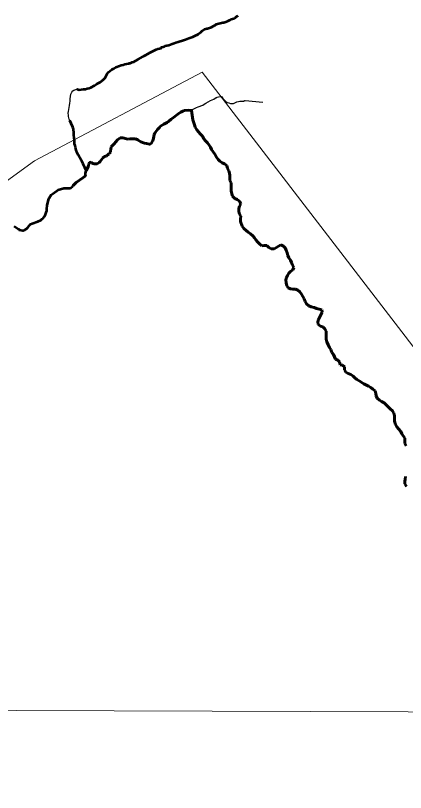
# Model space of a CAD drawing. Extents: x 553962 to 842807, y 8883888 to 9032388.
# Drawn here: x 804528 to 805628, y 9021030 to 9023225 of the extents above; entities that cross this region are included whole.
import ezdxf

# ---------------------------------------------------------------- set-up
doc = ezdxf.new("R2010")
doc.units = 0
doc.header["$LTSCALE"] = 160
doc.linetypes.add('LONG_DASH_SHORT_DASH', pattern=[9.9, 6, -1.2, 1.5, -1.2])
doc.layers.add('60', color=7, linetype='Continuous', lineweight=13)

msp = doc.modelspace()

# ---------------------------------------------------------------- linework, layer by layer
at = {"layer": '60', "lineweight": 53}
for points in [[(804701.1, 9023017.2), (804701.8, 9023017.1), (804707.8, 9023015.2), (804720.4, 9023016.9), (804725.5, 9023017.2), (804730.8, 9023018.5), (804736, 9023019.5), (804741.1, 9023021.4), (804751.4, 9023027.2), (804756.6, 9023030.7), (804761.7, 9023033.6), (804766.7, 9023036.8), (804771.2, 9023039.9), (804776.2, 9023044.3), (804780.9, 9023049.3), (804787.3, 9023059.9), (804787.3, 9023060.6), (804791.1, 9023065), (804795.8, 9023069), (804800.4, 9023072.2), (804806.1, 9023075.5), (804811.3, 9023078.8), (804821.7, 9023083.2), (804826.7, 9023084.6), (804831.8, 9023085.2), (804837, 9023087.1), (804842.1, 9023088.7), (804848.5, 9023089.7), (804850, 9023090.1), (804852.4, 9023090.4), (804857.6, 9023092.7), (804862.6, 9023094.5), (804873, 9023101), (804888.6, 9023108.8), (804893.6, 9023111.7), (804903.8, 9023118), (804908.2, 9023120.6), (804914.1, 9023123.5), (804919.3, 9023125.9), (804924.8, 9023129.2), (804929.6, 9023131), (804938.8, 9023133), (804939, 9023133.2), (804939.7, 9023134.3), (804941.6, 9023135.4), (804945.1, 9023136.2), (804947.4, 9023137.1), (804950.4, 9023139.1), (804955.4, 9023140.4), (804961.1, 9023141.2), (804965.7, 9023142.7), (804970.3, 9023144.5), (804976, 9023146.9), (804981, 9023148.7), (804987.2, 9023150.5), (805002.2, 9023155.3), (805007.5, 9023157.6), (805017.5, 9023161.4), (805028.8, 9023165), (805040.3, 9023170.2), (805042.1, 9023170.8), (805044.3, 9023172.8), (805051, 9023177.9), (805053.2, 9023180.2), (805055.4, 9023182), (805061.6, 9023186.5), (805065.4, 9023187.8), (805068, 9023188), (805070.2, 9023188.2), (805073.2, 9023188.9), (805075.9, 9023190.2), (805081.3, 9023192.3), (805082.8, 9023193.1), (805084.8, 9023194.7), (805087.1, 9023195.2), (805089.2, 9023196.6), (805091.2, 9023197.6), (805093.1, 9023199.2), (805095.7, 9023200.2), (805098.3, 9023201.4), (805113.5, 9023205.3), (805116.4, 9023205.7), (805121.6, 9023207), (805126.8, 9023209), (805131.6, 9023211.5), (805134.3, 9023213.1), (805136.8, 9023214.3), (805144.4, 9023216.3), (805144.9, 9023216.9), (805149, 9023219.5), (805151.1, 9023221.2), (805155.5, 9023223.8), (805156.9, 9023224.9)], [(804727.4, 9022787.5), (804723.6, 9022795.8), (804720.9, 9022801.1), (804718.9, 9022806.3), (804716.1, 9022811.4), (804713.7, 9022816.5), (804705.1, 9022831.6), (804702.6, 9022836.6), (804699.9, 9022844.9), (804697.9, 9022852.3), (804696.3, 9022857.4), (804695, 9022862.7), (804694.3, 9022872.7), (804694.2, 9022878.1), (804693, 9022888), (804692.9, 9022893.5), (804691.6, 9022903.5), (804689.8, 9022909.1), (804685.2, 9022919.7), (804681.1, 9022928.2)], [(804524.4, 9022629.8), (804535.6, 9022622.4), (804536.6, 9022621.3), (804537.8, 9022621.2), (804538.2, 9022620.1), (804538.6, 9022619.9), (804549, 9022617.5), (804549.7, 9022617.6), (804554.3, 9022619.7), (804559.1, 9022622.7), (804563.2, 9022626.3), (804570.4, 9022635.8), (804575.4, 9022637.7), (804580.7, 9022639.4), (804585.7, 9022641.3), (804590.9, 9022642.6), (804599.7, 9022647), (804603.7, 9022650.3), (804606.3, 9022652.9), (804609.9, 9022657.2), (804613.2, 9022663), (804615, 9022668), (804616.5, 9022672.8), (804616.6, 9022678.4), (804617.9, 9022688.5), (804621.7, 9022703.9), (804623.2, 9022709), (804626.2, 9022713.9), (804629.2, 9022718.1), (804634.1, 9022722.4), (804648.2, 9022732.9), (804664.8, 9022737.1), (804674.9, 9022737.1), (804682, 9022736.8), (804684.8, 9022737.7), (804689.2, 9022742), (804692.1, 9022746.1), (804695.4, 9022749.8), (804699.6, 9022753.4), (804709.3, 9022759.9), (804717.9, 9022766.2), (804724.5, 9022770.7), (804725.5, 9022773.7), (804726.1, 9022777.2), (804725.8, 9022778.4), (804727.3, 9022786.7), (804727.4, 9022787.5)]]:
    msp.add_lwpolyline(points, dxfattribs=at)
at = {"layer": '60'}
for points in [[(802447, 9019708.3), (804094.7, 9021658), (804178.2, 9022521.5), (804581.9, 9022814), (805055.1, 9023064.7), (805715.2, 9022205.2), (806111.1, 9021175.4), (807365.8, 9021783.4), (807811.3, 9021671.9), (808187.1, 9021100.9), (809649.7, 9020412.6), (810344.7, 9019680.4)], [(805025, 9022956.2), (805023.9, 9022956.5), (805015.7, 9022957.5), (805005.2, 9022956.6), (805000, 9022954.3), (804995.2, 9022951.9), (804990.3, 9022948.9), (804986.1, 9022946), (804974.3, 9022937.1), (804970.2, 9022934.3), (804967, 9022931.9), (804960.2, 9022925.6), (804956.1, 9022923), (804946.5, 9022917.8), (804942, 9022915), (804937.8, 9022912.1), (804934.5, 9022909), (804929, 9022903), (804923.4, 9022895.8), (804921.3, 9022892.3), (804919.5, 9022888.5), (804918.2, 9022883.6), (804916.3, 9022873.7), (804915.7, 9022872), (804910.9, 9022863.7), (804907.8, 9022861.3), (804906.3, 9022861.1), (804897.8, 9022863.1), (804892.4, 9022864), (804889.5, 9022865.4), (804882.2, 9022868.3), (804877.2, 9022870.5), (804873.1, 9022873.4), (804867.3, 9022876.2), (804852.2, 9022876.2), (804846.5, 9022875.9), (804841.4, 9022876.6), (804831.2, 9022879), (804823.8, 9022879), (804823, 9022878.9), (804816.2, 9022873.7), (804807, 9022862.2), (804802.8, 9022859), (804799.2, 9022855.3), (804798.3, 9022854.1), (804798.1, 9022853.7), (804798, 9022852.3), (804796.8, 9022850.5), (804795.9, 9022839.2), (804795, 9022837.7), (804793.9, 9022837.4), (804792.6, 9022834.1), (804790.3, 9022833), (804783.8, 9022827.4), (804779.7, 9022826.6), (804774.2, 9022822.2), (804773.7, 9022820.3), (804772.9, 9022819.8), (804767.4, 9022812.6), (804764.4, 9022809.9), (804758.4, 9022806.1), (804757.6, 9022805.9), (804749.2, 9022805.7), (804748.9, 9022805.8), (804748.3, 9022806.6), (804746.9, 9022806.7), (804744.8, 9022808), (804744.3, 9022808.8), (804742.5, 9022809.2), (804741.5, 9022810.3), (804736.8, 9022809.7), (804736.3, 9022807.9), (804735.3, 9022807), (804735.1, 9022806.7), (804734.3, 9022799.1), (804727.4, 9022787.5)], [(805230.2, 9022575), (805223.4, 9022574.5), (805216.3, 9022579.7), (805211, 9022585.2), (805206.5, 9022591.5), (805202.7, 9022597.2), (805198.1, 9022602.7), (805191.6, 9022608.5), (805184.8, 9022613), (805179.2, 9022617.2), (805172.4, 9022623.2), (805167.9, 9022629.5), (805162.8, 9022643.2), (805163.3, 9022651), (805164.3, 9022658.1), (805160, 9022663.6), (805158.2, 9022671.1), (805158.4, 9022679.4), (805160.4, 9022686.7), (805163.9, 9022693.2), (805160.3, 9022700.2), (805153.3, 9022704.7), (805146.8, 9022707.7), (805140.5, 9022714.5), (805138.2, 9022721.2), (805136.6, 9022729.8), (805136.6, 9022745.3), (805136.3, 9022752.1), (805133, 9022758.6), (805133, 9022772.7), (805132.4, 9022779.4), (805130.4, 9022786.5), (805126.8, 9022793), (805124.6, 9022801), (805117.5, 9022806.2), (805111.2, 9022809), (805105.2, 9022813), (805100.1, 9022818.2), (805095.3, 9022825), (805090.5, 9022833.7), (805081.4, 9022846.8), (805078.6, 9022853), (805074.8, 9022858.8), (805069.8, 9022864.8), (805064, 9022871), (805059.2, 9022877), (805056.2, 9022884.1), (805049.6, 9022890.3), (805039.5, 9022901.6), (805035, 9022909.1), (805033.2, 9022916.1), (805028.2, 9022930.2), (805025, 9022956.2)], [(804727.4, 9022787.5), (804727.3, 9022786.7), (804725.8, 9022778.4), (804726.1, 9022777.2), (804725.5, 9022773.7), (804724.5, 9022770.7), (804717.9, 9022766.2), (804709.3, 9022759.9), (804699.6, 9022753.4), (804695.4, 9022749.8), (804692.1, 9022746.1), (804689.2, 9022742), (804684.8, 9022737.7), (804682, 9022736.8), (804674.9, 9022737.1), (804664.8, 9022737.1), (804648.2, 9022732.9), (804634.1, 9022722.4), (804629.2, 9022718.1), (804626.2, 9022713.9), (804623.2, 9022709), (804621.7, 9022703.9), (804617.9, 9022688.5), (804616.6, 9022678.4), (804616.5, 9022672.8), (804615, 9022668), (804613.2, 9022663), (804609.9, 9022657.2), (804606.3, 9022652.9), (804603.7, 9022650.3), (804599.7, 9022647), (804590.9, 9022642.6), (804585.7, 9022641.3), (804580.7, 9022639.4), (804575.4, 9022637.7), (804570.4, 9022635.8), (804563.2, 9022626.3), (804559.1, 9022622.7), (804554.3, 9022619.7), (804549.7, 9022617.6), (804549, 9022617.5), (804538.6, 9022619.9), (804538.2, 9022620.1), (804537.8, 9022621.2), (804536.6, 9022621.3), (804535.6, 9022622.4), (804524.4, 9022629.8)], [(805325.1, 9022449.4), (805318.3, 9022451.4), (805310.8, 9022452.3), (805303.7, 9022452.6), (805297.7, 9022456), (805293.6, 9022461.6), (805291.6, 9022470.1), (805291.3, 9022477.9), (805293.3, 9022484.4), (805295.8, 9022490.9), (805299, 9022497), (805304.3, 9022502), (805310.3, 9022506.8), (805313.5, 9022513.1), (805310, 9022519.6), (805306.7, 9022526.9), (805304.2, 9022533.9), (805299.9, 9022539.9), (805296.6, 9022547.2), (805294.6, 9022554.4), (805291.5, 9022562), (805289.5, 9022569), (805284.4, 9022573.7), (805276.6, 9022577), (805270.1, 9022573.4), (805264.3, 9022569.1), (805257.8, 9022565.6), (805249.8, 9022565.8), (805243.2, 9022570), (805237.7, 9022575.3), (805230.2, 9022575)], [(805618.5, 9022043.2), (805615.2, 9022049.7), (805608.9, 9022057), (805604.6, 9022063), (805600.8, 9022069.7), (805597.5, 9022078.5), (805597.5, 9022093.6), (805595.7, 9022101.3), (805591.9, 9022108.1), (805585.8, 9022114.1), (805568.2, 9022130.8), (805561.2, 9022134.3), (805555.1, 9022138.1), (805548.6, 9022143.6), (805546.3, 9022150.1), (805545.2, 9022156.8), (805542.7, 9022164.6), (805536.9, 9022169.6), (805531.1, 9022173.9), (805523.8, 9022178.1), (805511, 9022184.1), (805498.1, 9022193.3), (805491.3, 9022196.5), (805485.8, 9022201.5), (805480.7, 9022206.5), (805474.2, 9022211), (805466.9, 9022213.8), (805460.1, 9022217.7), (805456.3, 9022223.8), (805456.3, 9022232), (805451, 9022236.8), (805444.2, 9022238.5), (805442.2, 9022246.5), (805437.4, 9022251.5), (805431.1, 9022254.3), (805428, 9022260.5), (805425.8, 9022267.1), (805421.2, 9022273.3), (805417.7, 9022281.1), (805413.9, 9022287.1), (805410.6, 9022294.8), (805407, 9022302.6), (805405.2, 9022310.9), (805405.2, 9022325.5), (805404.9, 9022333), (805401.4, 9022339.8), (805395.3, 9022345.2), (805388.5, 9022347.5), (805382.5, 9022352.2), (805381.7, 9022359.8), (805383.4, 9022366.5), (805390.2, 9022379.6), (805393.4, 9022387.2), (805392.4, 9022393.9), (805384.8, 9022395.2), (805377.3, 9022397.1), (805371, 9022399.9), (805362.2, 9022401.6), (805355.9, 9022405.1), (805349.6, 9022410.3), (805345.3, 9022416.8), (805342.5, 9022424.1), (805335.2, 9022438.1), (805330.1, 9022444.1), (805325.1, 9022449.4)], [(805630.7, 9022009.6), (805627.2, 9022015.6), (805626.6, 9022023.1), (805626.6, 9022030.9), (805618.5, 9022043.2)], [(805631.1, 9021894.6), (805626.8, 9021901.4), (805626.6, 9021908.7), (805627.3, 9021915.4), (805629, 9021922.5)], [(797890.1, 9021284), (807848.7, 9021250), (813346.9, 9021223.8), (820525.9, 9021179.6)]]:
    msp.add_lwpolyline(points, dxfattribs=at)
at = {"layer": '60', "lineweight": 25}
for points in [[(805025, 9022959.6), (805027.9, 9022959.1), (805029.6, 9022960.4), (805033.5, 9022962.6), (805038.6, 9022965.3), (805043.3, 9022967.2), (805056.6, 9022972.1), (805061, 9022974.3), (805065.6, 9022977.2), (805078.7, 9022984.7), (805083.5, 9022986.5), (805087.9, 9022988.7), (805094, 9022993.1), (805096.2, 9022993.6), (805096.9, 9022994.4), (805097.3, 9022994.6), (805101.4, 9022995.5), (805109.8, 9022995.8), (805113.7, 9022990.2), (805117, 9022986.4), (805121.7, 9022982.4), (805125.6, 9022979.6), (805130, 9022978), (805134.5, 9022976.8), (805143, 9022976.8), (805152.8, 9022981), (805157, 9022981.9), (805161.4, 9022982.6), (805166.2, 9022982.6), (805173.4, 9022983.2), (805173.9, 9022983.5), (805175.2, 9022984.5), (805176.7, 9022984.6), (805226.4, 9022979.9)], [(805025, 9022956.2), (805023.9, 9022956.5), (805015.7, 9022957.5), (805005.2, 9022956.6), (805000, 9022954.3), (804995.2, 9022951.9), (804990.3, 9022948.9), (804986.1, 9022946), (804974.3, 9022937.1), (804970.2, 9022934.3), (804967, 9022931.9), (804960.2, 9022925.6), (804956.1, 9022923), (804946.5, 9022917.8), (804942, 9022915), (804937.8, 9022912.1), (804934.5, 9022909), (804929, 9022903), (804923.4, 9022895.8), (804921.3, 9022892.3), (804919.5, 9022888.5), (804918.2, 9022883.6), (804916.3, 9022873.7), (804915.7, 9022872), (804910.9, 9022863.7), (804907.8, 9022861.3), (804906.3, 9022861.1), (804897.8, 9022863.1), (804892.4, 9022864), (804889.5, 9022865.4), (804882.2, 9022868.3), (804877.2, 9022870.5), (804873.1, 9022873.4), (804867.3, 9022876.2), (804852.2, 9022876.2), (804846.5, 9022875.9), (804841.4, 9022876.6), (804831.2, 9022879), (804823.8, 9022879), (804823, 9022878.9), (804816.2, 9022873.7), (804807, 9022862.2), (804802.8, 9022859), (804799.2, 9022855.3), (804798.3, 9022854.1), (804798.1, 9022853.7), (804798, 9022852.3), (804796.8, 9022850.5), (804795.9, 9022839.2), (804795, 9022837.7), (804793.9, 9022837.4), (804792.6, 9022834.1), (804790.3, 9022833), (804783.8, 9022827.4), (804779.7, 9022826.6), (804774.2, 9022822.2), (804773.7, 9022820.3), (804772.9, 9022819.8), (804767.4, 9022812.6), (804764.4, 9022809.9), (804758.4, 9022806.1), (804757.6, 9022805.9), (804749.2, 9022805.7), (804748.9, 9022805.8), (804748.3, 9022806.6), (804746.9, 9022806.7), (804744.8, 9022808), (804744.3, 9022808.8), (804742.5, 9022809.2), (804741.5, 9022810.3), (804736.8, 9022809.7), (804736.3, 9022807.9), (804735.3, 9022807), (804735.1, 9022806.7), (804734.3, 9022799.1), (804727.4, 9022787.5)]]:
    msp.add_lwpolyline(points, dxfattribs=at)
at = {"layer": '60', "linetype": 'LONG_DASH_SHORT_DASH', "lineweight": 60}
for points in [[(805025, 9022956.2), (805023.9, 9022956.5), (805015.7, 9022957.5), (805005.2, 9022956.6), (805000, 9022954.3), (804995.2, 9022951.9), (804990.3, 9022948.9), (804986.1, 9022946), (804974.3, 9022937.1), (804970.2, 9022934.3), (804967, 9022931.9), (804960.2, 9022925.6), (804956.1, 9022923), (804946.5, 9022917.8), (804942, 9022915), (804937.8, 9022912.1), (804934.5, 9022909), (804929, 9022903), (804923.4, 9022895.8), (804921.3, 9022892.3), (804919.5, 9022888.5), (804918.2, 9022883.6), (804916.3, 9022873.7), (804915.7, 9022872), (804910.9, 9022863.7), (804907.8, 9022861.3), (804906.3, 9022861.1), (804897.8, 9022863.1), (804892.4, 9022864), (804889.5, 9022865.4), (804882.2, 9022868.3), (804877.2, 9022870.5), (804873.1, 9022873.4), (804867.3, 9022876.2), (804852.2, 9022876.2), (804846.5, 9022875.9), (804841.4, 9022876.6), (804831.2, 9022879), (804823.8, 9022879), (804823, 9022878.9), (804816.2, 9022873.7), (804807, 9022862.2), (804802.8, 9022859), (804799.2, 9022855.3), (804798.3, 9022854.1), (804798.1, 9022853.7), (804798, 9022852.3), (804796.8, 9022850.5), (804795.9, 9022839.2), (804795, 9022837.7), (804793.9, 9022837.4), (804792.6, 9022834.1), (804790.3, 9022833), (804783.8, 9022827.4), (804779.7, 9022826.6), (804774.2, 9022822.2), (804773.7, 9022820.3), (804772.9, 9022819.8), (804767.4, 9022812.6), (804764.4, 9022809.9), (804758.4, 9022806.1), (804757.6, 9022805.9), (804749.2, 9022805.7), (804748.9, 9022805.8), (804748.3, 9022806.6), (804746.9, 9022806.7), (804744.8, 9022808), (804744.3, 9022808.8), (804742.5, 9022809.2), (804741.5, 9022810.3), (804736.8, 9022809.7), (804736.3, 9022807.9), (804735.3, 9022807), (804735.1, 9022806.7), (804734.3, 9022799.1), (804727.4, 9022787.5)], [(805230.2, 9022575), (805223.4, 9022574.5), (805216.3, 9022579.7), (805211, 9022585.2), (805206.5, 9022591.5), (805202.7, 9022597.2), (805198.1, 9022602.7), (805191.6, 9022608.5), (805184.8, 9022613), (805179.2, 9022617.2), (805172.4, 9022623.2), (805167.9, 9022629.5), (805162.8, 9022643.2), (805163.3, 9022651), (805164.3, 9022658.1), (805160, 9022663.6), (805158.2, 9022671.1), (805158.4, 9022679.4), (805160.4, 9022686.7), (805163.9, 9022693.2), (805160.3, 9022700.2), (805153.3, 9022704.7), (805146.8, 9022707.7), (805140.5, 9022714.5), (805138.2, 9022721.2), (805136.6, 9022729.8), (805136.6, 9022745.3), (805136.3, 9022752.1), (805133, 9022758.6), (805133, 9022772.7), (805132.4, 9022779.4), (805130.4, 9022786.5), (805126.8, 9022793), (805124.6, 9022801), (805117.5, 9022806.2), (805111.2, 9022809), (805105.2, 9022813), (805100.1, 9022818.2), (805095.3, 9022825), (805090.5, 9022833.7), (805081.4, 9022846.8), (805078.6, 9022853), (805074.8, 9022858.8), (805069.8, 9022864.8), (805064, 9022871), (805059.2, 9022877), (805056.2, 9022884.1), (805049.6, 9022890.3), (805039.5, 9022901.6), (805035, 9022909.1), (805033.2, 9022916.1), (805028.2, 9022930.2), (805025, 9022956.2)], [(804691.4, 9022745.1), (804692.1, 9022746.1), (804695.4, 9022749.8), (804699.6, 9022753.4), (804709.3, 9022759.9), (804717.9, 9022766.2), (804724.5, 9022770.7), (804725.5, 9022773.7)], [(805325.1, 9022449.4), (805318.3, 9022451.4), (805310.8, 9022452.3), (805303.7, 9022452.6), (805297.7, 9022456), (805293.6, 9022461.6), (805291.6, 9022470.1), (805291.3, 9022477.9), (805293.3, 9022484.4), (805295.8, 9022490.9), (805299, 9022497), (805304.3, 9022502), (805310.3, 9022506.8), (805313.5, 9022513.1), (805310, 9022519.6), (805306.7, 9022526.9), (805304.2, 9022533.9), (805299.9, 9022539.9), (805296.6, 9022547.2), (805294.6, 9022554.4), (805291.5, 9022562), (805289.5, 9022569), (805284.4, 9022573.7), (805276.6, 9022577), (805270.1, 9022573.4), (805264.3, 9022569.1), (805257.8, 9022565.6), (805249.8, 9022565.8), (805243.2, 9022570), (805237.7, 9022575.3), (805230.2, 9022575)], [(805618.5, 9022043.2), (805615.2, 9022049.7), (805608.9, 9022057), (805604.6, 9022063), (805600.8, 9022069.7), (805597.5, 9022078.5), (805597.5, 9022093.6), (805595.7, 9022101.3), (805591.9, 9022108.1), (805585.8, 9022114.1), (805568.2, 9022130.8), (805561.2, 9022134.3), (805555.1, 9022138.1), (805548.6, 9022143.6), (805546.3, 9022150.1), (805545.2, 9022156.8), (805542.7, 9022164.6), (805536.9, 9022169.6), (805531.1, 9022173.9), (805523.8, 9022178.1), (805511, 9022184.1), (805498.1, 9022193.3), (805491.3, 9022196.5), (805485.8, 9022201.5), (805480.7, 9022206.5), (805474.2, 9022211), (805466.9, 9022213.8), (805460.1, 9022217.7), (805456.3, 9022223.8), (805456.3, 9022232), (805451, 9022236.8), (805444.2, 9022238.5), (805442.2, 9022246.5), (805437.4, 9022251.5), (805431.1, 9022254.3), (805428, 9022260.5), (805425.8, 9022267.1), (805421.2, 9022273.3), (805417.7, 9022281.1), (805413.9, 9022287.1), (805410.6, 9022294.8), (805407, 9022302.6), (805405.2, 9022310.9), (805405.2, 9022325.5), (805404.9, 9022333), (805401.4, 9022339.8), (805395.3, 9022345.2), (805388.5, 9022347.5), (805382.5, 9022352.2), (805381.7, 9022359.8), (805383.4, 9022366.5), (805390.2, 9022379.6), (805393.4, 9022387.2), (805392.4, 9022393.9), (805384.8, 9022395.2), (805377.3, 9022397.1), (805371, 9022399.9), (805362.2, 9022401.6), (805355.9, 9022405.1), (805349.6, 9022410.3), (805345.3, 9022416.8), (805342.5, 9022424.1), (805335.2, 9022438.1), (805330.1, 9022444.1), (805325.1, 9022449.4)], [(805630.7, 9022009.6), (805627.2, 9022015.6), (805626.6, 9022023.1), (805626.6, 9022030.9), (805618.5, 9022043.2)], [(805631.1, 9021894.6), (805626.8, 9021901.4), (805626.6, 9021908.7), (805627.3, 9021915.4), (805629, 9021922.5)]]:
    msp.add_lwpolyline(points, dxfattribs=at)
at = {"layer": '60', "lineweight": 25}
msp.add_spline([(804681.1, 9022928.2), (804677.4, 9022943.3), (804679.6, 9022965.1), (804682.8, 9022989.6), (804690.5, 9023012.5), (804701.1, 9023017.2)], degree=3, dxfattribs=at)

doc.saveas('drawing.dxf')
